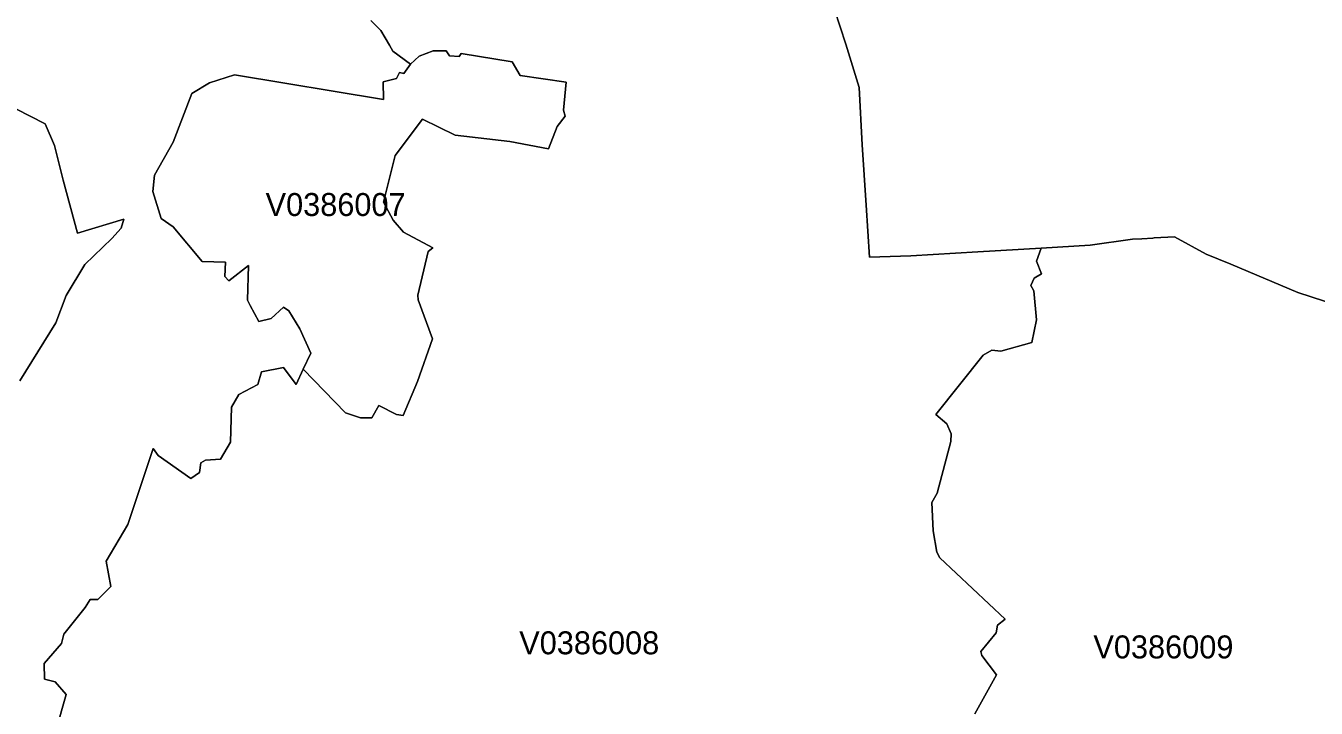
# Model space of a CAD drawing. Extents: x 369010 to 735936, y 6377141 to 6616555.
# Drawn here: x 443661 to 449282, y 6478163 to 6481136 of the extents above; entities that cross this region are included whole.
import ezdxf
from ezdxf.enums import TextEntityAlignment as Align

# ---------------------------------------------------------------- set-up
doc = ezdxf.new("R2010")
doc.units = 0
doc.header["$LTSCALE"] = 40
doc.layers.add('3', color=7, linetype='Continuous', lineweight=13)
doc.layers.add('4', color=7, linetype='Continuous')

msp = doc.modelspace()

# ---------------------------------------------------------------- linework, layer by layer
at = {"layer": '3'}
for points in [[(447159.21, 6481284.05), (447233.02, 6481055.82), (447291.94, 6480866.48), (447304.52, 6480617.89), (447321.9, 6480354.41), (447335.8, 6480127.67), (447516.53, 6480133.79), (447808.31, 6480150.84), (448083.71, 6480167.39), (448298.21, 6480180.14), (448481.42, 6480206.12), (448521.97, 6480208.44), (448570.63, 6480211.42), (448576.09, 6480211.75), (448664.47, 6480217.21), (448802.83, 6480140.75), (448909.91, 6480097.05)], [(447795.41, 6478139.14), (447889.74, 6478308.78), (447826.35, 6478392.86), (447820.73, 6478410.9), (447887.92, 6478491), (447894.38, 6478524.76), (447926.82, 6478550.58), (447643.47, 6478818.53), (447629.24, 6478843.19), (447613.68, 6478935.71), (447608.55, 6479058.68), (447630.56, 6479100.06), (447689.98, 6479325.31), (447692.79, 6479358.74), (447673.26, 6479401.6), (447625.43, 6479442.98), (447831.15, 6479700.84), (447868.56, 6479722.85), (447908.78, 6479718.88), (448043.16, 6479756.45), (448063.85, 6479854.75), (448052.6, 6479981.86), (448039.69, 6480005.03), (448053.92, 6480036.15), (448086.2, 6480055.51), (448064.18, 6480111.29), (448083.71, 6480167.39), (447808.31, 6480150.84), (447516.53, 6480133.79), (447335.8, 6480127.67), (447321.9, 6480354.41), (447304.52, 6480617.89), (447291.94, 6480866.48), (447233.02, 6481055.82), (447159.21, 6481284.05)], [(445164.39, 6481158.93), (445207.09, 6481114.9), (445245.82, 6481051.51), (445260.05, 6481025.53), (445336.35, 6480968.1), (445375.07, 6481003.02), (445435.98, 6481026.36), (445492.91, 6481026.36), (445506.98, 6481005.67), (445548.52, 6481001.86), (445558.29, 6481015.77), (445779.57, 6480978.2), (445814.49, 6480918.78), (446014.91, 6480890.31), (446003.33, 6480768.67), (446011.11, 6480742.68), (445976.19, 6480697.34), (445938.28, 6480600.02), (445770.13, 6480631.13), (445532.14, 6480659.6), (445389.14, 6480728.78), (445270.15, 6480570.73), (445219.17, 6480366.99), (445261.87, 6480289.37), (445307.05, 6480237.57), (445433.83, 6480168.88), (445414.46, 6480152.17), (445368.95, 6479962.17), (445370.11, 6479941.48), (445432.17, 6479772), (445367.96, 6479585.81), (445304.57, 6479438.18), (445276.1, 6479442.15), (445198.48, 6479482.21), (445168.69, 6479427.92), (445119.54, 6479427.92), (445053.34, 6479450.43), (444870.12, 6479640.59), (444838.84, 6479573.73), (444784.56, 6479647.54), (444687.57, 6479628.18), (444672.01, 6479573.73), (444589.26, 6479529.7), (444556.82, 6479474.1), (444553.18, 6479322.66), (444509.32, 6479247.69), (444444.61, 6479243.71), (444423.92, 6479232.13), (444417.47, 6479190.75), (444379.9, 6479163.44), (444237.57, 6479264.4), (444215.72, 6479294.19), (444106.32, 6478963.02), (444011.82, 6478803.8), (444031.02, 6478693.08), (443975.41, 6478637.31), (443941.81, 6478636.15), (443919.8, 6478602.39), (443826.62, 6478486.04), (443817.52, 6478444.5), (443741.72, 6478358.1), (443743.04, 6478289.42), (443789.55, 6478277.83), (443837.38, 6478223.55), (443792.03, 6478065.49)], [(444384.04, 6480841.49), (444461.66, 6480888), (444570.23, 6480922.92), (445220, 6480814.18), (445218.67, 6480891.8), (445276.77, 6480906.04), (445288.52, 6480931.85), (445307.88, 6480928.05), (445336.35, 6480968.1), (445260.05, 6481025.53), (445245.82, 6481051.51), (445207.09, 6481114.9), (445164.39, 6481158.93)], [(443635.13, 6479588.62), (443792.69, 6479841.85), (443837.05, 6479960.51), (443919.14, 6480096.39), (444035.49, 6480209.43), (444077.19, 6480253.78), (444088.94, 6480293.01), (443886.7, 6480232.93), (443824.14, 6480463.98), (443785.74, 6480614.75), (443745.36, 6480708.76), (443556.19, 6480805.41)], [(443556.19, 6480805.41), (443745.36, 6480708.76), (443785.74, 6480614.75), (443824.14, 6480463.98), (443886.7, 6480232.93), (444088.94, 6480293.01), (444077.19, 6480253.78), (444035.49, 6480209.43), (443919.14, 6480096.39), (443837.05, 6479960.51), (443792.69, 6479841.85), (443635.13, 6479588.62)], [(443792.03, 6478065.49), (443837.38, 6478223.55), (443789.55, 6478277.83), (443743.04, 6478289.42), (443741.72, 6478358.1), (443817.52, 6478444.5), (443826.62, 6478486.04), (443919.8, 6478602.39), (443941.81, 6478636.15), (443975.41, 6478637.31), (444031.02, 6478693.08), (444011.82, 6478803.8), (444106.32, 6478963.02), (444215.72, 6479294.19), (444237.57, 6479264.4), (444379.9, 6479163.44), (444417.47, 6479190.75), (444423.92, 6479232.13), (444444.61, 6479243.71), (444509.32, 6479247.69), (444553.18, 6479322.66), (444556.82, 6479474.1), (444589.26, 6479529.7), (444672.01, 6479573.73), (444687.57, 6479628.18), (444784.56, 6479647.54), (444838.84, 6479573.73), (444870.12, 6479640.59), (444902.73, 6479710.27), (444854.9, 6479815.2), (444806.9, 6479894.14), (444783.73, 6479909.7), (444729.44, 6479860.55), (444676.32, 6479847.47), (444638.75, 6479917.48), (444627.33, 6479940.82), (444631.3, 6480092.25), (444545.9, 6480024.89), (444527.69, 6480043.1), (444531.67, 6480106.49), (444429.39, 6480108.97), (444302.61, 6480260.57), (444250.97, 6480296.82), (444214.73, 6480414.65), (444222.51, 6480485.82), (444302.61, 6480629.15), (444384.04, 6480841.49)], [(449550.08, 6479860.38), (449202.52, 6479973.75), (448909.91, 6480097.05), (448802.83, 6480140.75), (448664.47, 6480217.21), (448576.09, 6480211.75), (448570.63, 6480211.42), (448521.97, 6480208.44), (448481.42, 6480206.12), (448298.21, 6480180.14), (448083.71, 6480167.39)], [(448083.71, 6480167.39), (448064.18, 6480111.29), (448086.2, 6480055.51), (448053.92, 6480036.15), (448039.69, 6480005.03), (448052.6, 6479981.86), (448063.85, 6479854.75), (448043.16, 6479756.45), (447908.78, 6479718.88), (447868.56, 6479722.85), (447831.15, 6479700.84), (447625.43, 6479442.98), (447673.26, 6479401.6), (447692.79, 6479358.74), (447689.98, 6479325.31), (447630.56, 6479100.06), (447608.55, 6479058.68), (447613.68, 6478935.71), (447629.24, 6478843.19), (447643.47, 6478818.53), (447926.82, 6478550.58), (447894.38, 6478524.76), (447887.92, 6478491), (447820.73, 6478410.9), (447826.35, 6478392.86), (447889.74, 6478308.78), (447795.41, 6478139.14)], [(448909.91, 6480097.05), (449202.52, 6479973.75), (449550.08, 6479860.38)]]:
    msp.add_lwpolyline(points, dxfattribs=at)
msp.add_lwpolyline([(445336.35, 6480968.1), (445307.88, 6480928.05), (445288.52, 6480931.85), (445276.77, 6480906.04), (445218.67, 6480891.8), (445220, 6480814.18), (444570.23, 6480922.92), (444461.66, 6480888), (444384.04, 6480841.49), (444302.61, 6480629.15), (444222.51, 6480485.82), (444214.73, 6480414.65), (444250.97, 6480296.82), (444302.61, 6480260.57), (444429.39, 6480108.97), (444531.67, 6480106.49), (444527.69, 6480043.1), (444545.9, 6480024.89), (444631.3, 6480092.25), (444627.33, 6479940.82), (444638.75, 6479917.48), (444676.32, 6479847.47), (444729.44, 6479860.55), (444783.73, 6479909.7), (444806.9, 6479894.14), (444854.9, 6479815.2), (444902.73, 6479710.27), (444870.12, 6479640.59), (445053.34, 6479450.43), (445119.54, 6479427.92), (445168.69, 6479427.92), (445198.48, 6479482.21), (445276.1, 6479442.15), (445304.57, 6479438.18), (445367.96, 6479585.81), (445432.17, 6479772), (445370.11, 6479941.48), (445368.95, 6479962.17), (445414.46, 6480152.17), (445433.83, 6480168.88), (445307.05, 6480237.57), (445261.87, 6480289.37), (445219.17, 6480366.99), (445270.15, 6480570.73), (445389.14, 6480728.78), (445532.14, 6480659.6), (445770.13, 6480631.13), (445938.28, 6480600.02), (445976.19, 6480697.34), (446011.11, 6480742.68), (446003.33, 6480768.67), (446014.91, 6480890.31), (445814.49, 6480918.78), (445779.57, 6480978.2), (445558.29, 6481015.77), (445548.52, 6481001.86), (445506.98, 6481005.67), (445492.91, 6481026.36), (445435.98, 6481026.36), (445375.07, 6481003.02)], close=True, dxfattribs=at)

# ---------------------------------------------------------------- texts
at = {"layer": '4'}
for s, p in [('V0386007', (445010.72, 6480307.26)), ('V0386008', (446115.52, 6478398.15)), ('V0386009', (448616.63, 6478380.31))]:
    msp.add_text(s, height=100, dxfattribs=at).set_placement(p, align=Align.CENTER)

doc.saveas('drawing.dxf')
